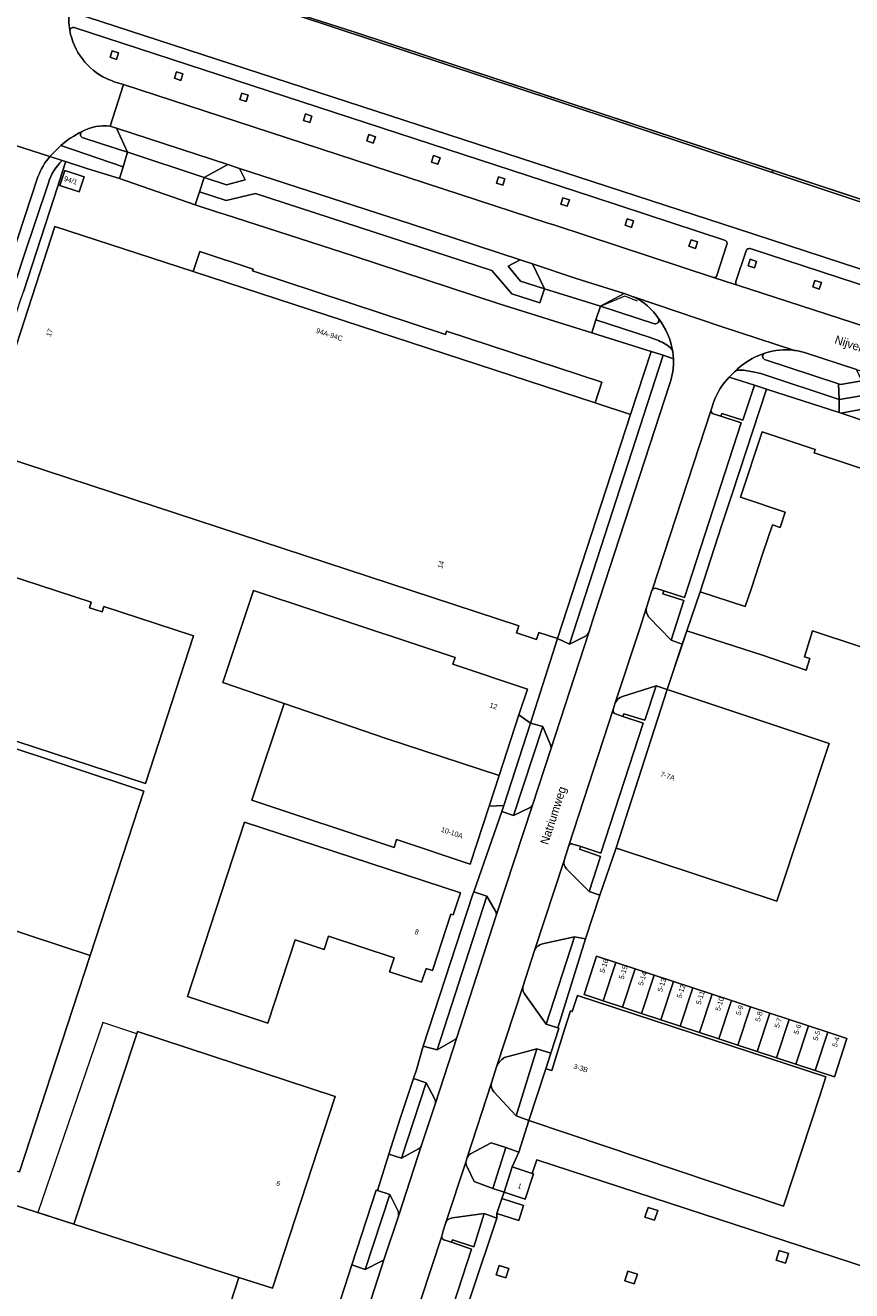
# Model space of a CAD drawing. Header units: metres. Extents: x 151448 to 154749, y 463108 to 465296.
# Tile 335 of 449: x 153334 to 153456, y 464247 to 464434. Entities that reach past the tile are written whole.
import ezdxf
from ezdxf.enums import TextEntityAlignment as Align

# ---------------------------------------------------------------- set-up
doc = ezdxf.new("R2010")
doc.units = ezdxf.units.M
for name, color, linetype, lineweight in [('B-PV-GK-BESCHOEIING-G', 253, 'Continuous', 9), ('B-PV-GK-KADEMUUR-GV', 253, 'Continuous', 9), ('B-PV-GR-GROENVOORZIENING-GV', 253, 'Continuous', 9), ('B-PV-GR-HAAG-GV', 253, 'Continuous', 9), ('B-PV-IE-TERREINAFSCHEIDING_KUNSTMATIG_HEKWERK-G', 253, 'Continuous', 9), ('B-PV-OG-BEBOUWING-GV', 1, 'Continuous', 9), ('B-PV-OG-BEBOUWING-T18', 2, 'Continuous', 9), ('B-PV-OG-BEBOUWING_LAGE TRAFO-GV', 1, 'Continuous', 9), ('B-PV-OG-TERREIN_BEGROEID-GV', 253, 'Continuous', 9), ('B-PV-OG-TERREIN_ERF-GV', 253, 'Continuous', 9), ('B-PV-OG-TOPOGRAFIE-T18', 2, 'Continuous', 9), ('B-PV-OG-WATER_SLOOT-GV', 253, 'Continuous', 9), ('B-PV-VH-GESLOTENVERHARDING_ASFALT-GV', 253, 'Continuous', 9), ('B-PV-VH-OPENVERHARDING_BETONSTRAATSTEEN-GV', 253, 'Continuous', 9), ('B-PV-VH-OPENVERHARDING_STRAATBAKSTEEN-GV', 253, 'Continuous', 9), ('B-PV-VH-OPENVERHARDING_TEGEL-GV', 253, 'Continuous', 9)]:
    doc.layers.add(name, color=color, linetype=linetype, lineweight=lineweight)
doc.styles.add('Drong', font='txt', dxfattribs={"height": 1.8})

msp = doc.modelspace()

# ---------------------------------------------------------------- linework, layer by layer
at = {"layer": 'B-PV-GK-BESCHOEIING-G', "flags": 128}
msp.add_lwpolyline([(153362.188, 464500), (153353.142, 464464.266), (153347.98, 464444.28), (153360.915, 464440.185), (153382.264, 464433.292), (153507.249, 464391.999)], dxfattribs=at)
at = {"layer": 'B-PV-GK-KADEMUUR-GV', "flags": 128}
for points in [[(153360.267, 464493.382), (153347.801, 464444.131), (153373.968, 464435.703), (153412.271, 464423.083), (153444.311, 464412.425), (153444.357, 464412.565), (153444.42, 464412.757), (153382.264, 464433.292), (153360.915, 464440.185), (153347.98, 464444.28), (153353.142, 464464.266), (153360.498, 464493.323)], [(153508.545, 464391.59), (153507.249, 464391.999), (153444.42, 464412.757), (153444.357, 464412.565), (153444.311, 464412.425), (153506.66, 464391.685), (153508.559, 464391.022), (153508.868, 464391.501)]]:
    msp.add_lwpolyline(points, close=True, dxfattribs=at)
at = {"layer": 'B-PV-GR-GROENVOORZIENING-GV', "flags": 128}
for points in [[(153347.355, 464430.16), (153346.404, 464430.47), (153346.094, 464429.519), (153347.045, 464429.209)], [(153356.909, 464427.046), (153355.959, 464427.356), (153355.649, 464426.405), (153356.6, 464426.095)], [(153366.586, 464423.893), (153365.636, 464424.202), (153365.326, 464423.252), (153366.277, 464422.942)], [(153375.098, 464421.119), (153374.788, 464420.168), (153375.739, 464419.858), (153376.048, 464420.809)], [(153385.449, 464417.746), (153384.498, 464418.055), (153384.189, 464417.105), (153385.139, 464416.795)], [(153394.726, 464413.671), (153395.036, 464414.621), (153394.086, 464414.931), (153393.776, 464413.98)], [(153403.717, 464411.793), (153403.407, 464410.842), (153404.358, 464410.532), (153404.667, 464411.483)], [(153413.916, 464407.417), (153414.226, 464408.368), (153413.275, 464408.678), (153412.965, 464407.727)], [(153422.48, 464404.609), (153423.43, 464404.296), (153423.74, 464405.247), (153422.79, 464405.56)], [(153432.912, 464401.177), (153433.222, 464402.128), (153432.272, 464402.44), (153431.962, 464401.489)], [(153441.039, 464399.558), (153440.729, 464398.607), (153441.679, 464398.296), (153441.989, 464399.246)], [(153450.642, 464396.412), (153450.333, 464395.461), (153451.283, 464395.15), (153451.593, 464396.101)]]:
    msp.add_lwpolyline(points, close=True, dxfattribs=at)
msp.add_lwpolyline([(153336.95, 464410.922), (153333.266, 464399.858), (153327.301, 464381.723), (153324.282, 464372.544), (153324.577, 464372.002), (153325.673, 464371.626), (153332.885, 464393.637), (153333.276, 464394.737), (153337.821, 464408.712), (153339.477, 464413.946), (153339.511, 464414.055), (153339.015, 464414.214)], dxfattribs=at)
at = {"layer": 'B-PV-GR-GROENVOORZIENING-GV'}
msp.add_lwpolyline([(153339.015, 464414.214, 0.1248739), (153336.95, 464410.922)], format="xyb", dxfattribs=at)
at = {"layer": 'B-PV-GR-HAAG-GV', "flags": 128}
for points in [[(153336.95, 464410.922), (153333.266, 464399.858), (153327.301, 464381.723), (153324.282, 464372.544), (153324.577, 464372.002), (153325.673, 464371.626), (153332.885, 464393.637), (153333.276, 464394.737), (153337.821, 464408.712), (153339.477, 464413.946), (153339.511, 464414.055)], [(153339.511, 464414.055), (153339.015, 464414.214)]]:
    msp.add_lwpolyline(points, dxfattribs=at)
at = {"layer": 'B-PV-GR-HAAG-GV'}
msp.add_lwpolyline([(153339.015, 464414.214, 0.1248739), (153336.95, 464410.922)], format="xyb", dxfattribs=at)
at = {"layer": 'B-PV-IE-TERREINAFSCHEIDING_KUNSTMATIG_HEKWERK-G', "flags": 128}
for points in [[(153424.323, 464393.343), (153422.458, 464394.071), (153419.134, 464392.698)], [(153431.635, 464344.474), (153428.716, 464335.747)], [(153350.059, 464284.692), (153345.051, 464286.378), (153335.367, 464258.167)], [(153392.546, 464282.865), (153391.558, 464279.338)], [(153408.724, 464263.985), (153409.376, 464266.025), (153500.235, 464236.322), (153496.059, 464223.356)], [(153340.732, 464256.44), (153335.367, 464258.167)]]:
    msp.add_lwpolyline(points, dxfattribs=at)
at = {"layer": 'B-PV-OG-BEBOUWING-GV', "flags": 128}
for points in [[(153342.234, 464411.795), (153339.389, 464412.727), (153338.665, 464410.517), (153341.51, 464409.585)], [(153418.048, 464378.27), (153358.441, 464397.728), (153337.925, 464404.425), (153327.119, 464371.301), (153406.729, 464345.193), (153406.386, 464344.148), (153409.341, 464343.179), (153409.684, 464344.224), (153412.468, 464343.311), (153423.306, 464376.554)], [(153344.917, 464347.267), (153343.037, 464347.879), (153343.312, 464348.721), (153325.571, 464354.497), (153320.711, 464339.567), (153319.372, 464335.455), (153319.614, 464335.377), (153318.668, 464332.471), (153351.372, 464321.825), (153358.494, 464343.704), (153345.169, 464348.042)], [(153371.907, 464333.673), (153387.072, 464328.487), (153403.805, 464322.998), (153406.747, 464331.982), (153408.006, 464335.829), (153396.949, 464339.494), (153397.284, 464340.5), (153376.485, 464347.425), (153367.369, 464350.452), (153362.815, 464336.782)], [(153421.167, 464312.255), (153421.363, 464312.19), (153445.001, 464304.357), (153452.761, 464327.771), (153428.716, 464335.747)], [(153403.805, 464322.998), (153387.072, 464328.487), (153371.907, 464333.673), (153367.141, 464319.359), (153388.213, 464312.343), (153388.598, 464313.499), (153399.506, 464309.867), (153402.322, 464318.468)], [(153325.232, 464302.188), (153343.151, 464296.31), (153351.104, 464320.674), (153317.843, 464331.721), (153317.611, 464331.024), (153317.509, 464331.058), (153315.604, 464325.382), (153316.634, 464325.037), (153316.675, 464325.161), (153317.606, 464324.848), (153315.274, 464317.899), (153318.792, 464316.695), (153317.599, 464313.1), (153325.676, 464310.469), (153324.437, 464306.689), (153326.448, 464306.015)], [(153378.489, 464299.172), (153388.234, 464295.976), (153387.554, 464293.903), (153392.295, 464292.348), (153392.959, 464294.372), (153393.911, 464294.06), (153396.661, 464302.445), (153396.992, 464302.337), (153398.062, 464305.601), (153366.054, 464316.098), (153357.562, 464290.201), (153369.504, 464286.285), (153373.545, 464298.605), (153377.841, 464297.196)], [(153312.718, 464297.272), (153311.858, 464294.613), (153311.344, 464294.778), (153310.052, 464290.782), (153310.547, 464290.623), (153310.184, 464289.5), (153310.738, 464288.418), (153311.861, 464288.057), (153311.695, 464287.543), (153315.693, 464286.256), (153315.862, 464286.779), (153319.584, 464285.581), (153314.565, 464270.063), (153332.68, 464264.232), (153340.536, 464288.3), (153343.151, 464296.31), (153325.232, 464302.188), (153326.448, 464306.015), (153324.437, 464306.689), (153319.006, 464308.339), (153316.71, 464301.501), (153315.784, 464301.812), (153315.411, 464300.657), (153313.508, 464299.713)], [(153419.227, 464289.592), (153421.101, 464295.285), (153418.243, 464296.226), (153416.422, 464290.515)], [(153421.101, 464295.285), (153419.227, 464289.592), (153422.084, 464288.651), (153423.958, 464294.345)], [(153426.816, 464293.404), (153423.958, 464294.345), (153422.084, 464288.651), (153424.942, 464287.711)], [(153429.674, 464292.464), (153426.816, 464293.404), (153424.942, 464287.711), (153427.8, 464286.77)], [(153432.531, 464291.523), (153429.674, 464292.464), (153427.8, 464286.77), (153430.657, 464285.83)], [(153433.515, 464284.889), (153435.389, 464290.583), (153432.531, 464291.523), (153430.657, 464285.83)], [(153415.414, 464290.377), (153414.611, 464287.997), (153414.373, 464288.086), (153413.469, 464285.2), (153411.605, 464279.249), (153410.713, 464279.487), (153408.213, 464271.81), (153414.088, 464269.835), (153446.002, 464259.105), (153451.371, 464275.517), (153452.28, 464278.297)], [(153438.247, 464289.642), (153435.389, 464290.583), (153433.515, 464284.889), (153436.373, 464283.949)], [(153441.104, 464288.702), (153438.247, 464289.642), (153436.373, 464283.949), (153439.23, 464283.008)], [(153439.23, 464283.008), (153442.088, 464282.067), (153443.962, 464287.761), (153441.104, 464288.702)], [(153442.088, 464282.067), (153444.946, 464281.127), (153446.82, 464286.82), (153443.962, 464287.761)], [(153444.946, 464281.127), (153447.803, 464280.186), (153449.677, 464285.88), (153446.82, 464286.82)], [(153452.535, 464284.939), (153449.677, 464285.88), (153447.803, 464280.186), (153450.661, 464279.246)], [(153340.732, 464256.44), (153360.249, 464250.151), (153365.204, 464248.556), (153370.183, 464246.954), (153379.472, 464275.388), (153350.174, 464285.045), (153350.058, 464284.692)], [(153450.661, 464279.246), (153453.568, 464278.289), (153455.389, 464284), (153452.535, 464284.939)], [(153365.204, 464248.556), (153360.249, 464250.151), (153340.732, 464256.44), (153292.929, 464271.826), (153292.747, 464271.885), (153288.282, 464258.216), (153288.412, 464258.174), (153298.829, 464254.822), (153331.689, 464244.246), (153329.283, 464236.879), (153360.624, 464226.793), (153362.691, 464226.128), (153362.676, 464226.081), (153372.633, 464222.919), (153375.786, 464232.545), (153361.478, 464237.149)], [(153404.526, 464261.203), (153407.669, 464260.181), (153408.888, 464263.931), (153408.724, 464263.985), (153405.745, 464264.953)]]:
    msp.add_lwpolyline(points, close=True, dxfattribs=at)
msp.add_lwpolyline([(153479.142, 464361.41), (153450.528, 464370.857), (153450.696, 464371.365), (153442.793, 464373.974), (153439.587, 464364.264), (153446.213, 464362.076), (153445.463, 464359.803), (153444.325, 464360.179), (153442.936, 464355.972), (153441.227, 464350.797), (153440.318, 464348.043), (153433.619, 464350.255), (153431.635, 464344.474), (153442.87, 464340.826), (153449.344, 464338.599), (153449.89, 464340.333), (153449.087, 464340.577), (153450.294, 464344.453), (153471.647, 464337.403)], dxfattribs=at)
at = {"layer": 'B-PV-OG-BEBOUWING_LAGE TRAFO-GV', "flags": 128}
msp.add_lwpolyline([(153403.48, 464258.056), (153406.721, 464257.024), (153407.426, 464259.236), (153404.184, 464260.268)], close=True, dxfattribs=at)
at = {"layer": 'B-PV-OG-TERREIN_BEGROEID-GV'}
for points in [[(153340.761, 464433.913, 0.4665198), (153340.135, 464433.493)], [(153340.135, 464433.493, 0.24378), (153345.576, 464426.369)], [(153345.576, 464426.369, 0.0314527), (153346.725, 464425.903)], [(153341.947, 464418.526, 0.6326485), (153342.112, 464417.554)], [(153346.103, 464419.307, 0.1566263), (153341.947, 464418.526)], [(153437.589, 464401.754, 0.4357592), (153437.248, 464402.381)], [(153441.05, 464401.143, 0.3915447), (153440.452, 464400.827)], [(153435.6, 464396.859, 0.4041724), (153436.094, 464397.177)], [(153438.932, 464396.256, 0.0975878), (153438.9, 464396.07)], [(153438.9, 464396.07, 0.1158624), (153438.949, 464395.888)], [(153423.643, 464393.996, 0.0267683), (153423.192, 464394.176)], [(153438.949, 464395.888, 0.1195652), (153439.133, 464395.704)], [(153427.432, 464390.777, 0.1522489), (153423.716, 464393.971)], [(153426.864, 464390.011, 0.6552025), (153427.432, 464390.777)], [(153429.121, 464381.131, 0.0935603), (153429.656, 464384.797)], [(153443.187, 464385.642, 0.6659409), (153443.177, 464384.714)], [(153447.63, 464386.048, 0.1139026), (153443.187, 464385.642)], [(153449.265, 464385.682, 0.0392341), (153447.74, 464386.032)], [(153437.933, 464382.083, 0.1116965), (153435.669, 464378.471)], [(153435.239, 464377.242, 0.3825193), (153435.543, 464376.645)], [(153427.137, 464350.76, 0.4191195), (153426.49, 464350.477)], [(153425.67, 464347.912, 0.2350633), (153426.011, 464346.503)], [(153416.633, 464343.67, 0.1813478), (153417.104, 464344.225)], [(153422.122, 464334.731, 0.2119715), (153421.016, 464333.771)], [(153420.715, 464332.787, 0.4050552), (153421.064, 464332.127)], [(153411.467, 464326.91, 0.176454), (153411.387, 464327.658)], [(153408.33, 464318.207, 0.1719978), (153408.741, 464318.61)], [(153414.758, 464312.84, 0.4290148), (153414.147, 464312.596)], [(153413.429, 464310.41, 0.2692423), (153413.797, 464309.177)], [(153403.376, 464302.261, 0.1677168), (153403.28, 464302.881)], [(153410.23, 464298.022, 0.2606304), (153409.069, 464297.054)], [(153407.311, 464291.654, 0.1842426), (153407.693, 464290.428)], [(153397.167, 464283.81, 0.1647405), (153397.519, 464284.15)], [(153404.621, 464281.2, 0.1407578), (153403.449, 464279.921)], [(153402.67, 464277.443, 0.2697631), (153403.017, 464276.097)], [(153394.35, 464274.403, 0.1662488), (153394.279, 464275.022)], [(153391.862, 464267.608, 0.1700856), (153392.307, 464268.168)], [(153399.56, 464266.889, 0.1605443), (153399.074, 464266.341)], [(153398.894, 464265.797, 0.2023706), (153399.054, 464264.986)], [(153388.861, 464257.65, 0.1559713), (153388.82, 464258.4)], [(153396.892, 464257.417, 0.2906055), (153395.858, 464256.571)], [(153395.281, 464254.675, 0.3516774), (153395.621, 464254.151)], [(153386.369, 464250.95, 0.1914301), (153386.772, 464251.341)]]:
    msp.add_lwpolyline(points, format="xyb", dxfattribs=at)
at = {"layer": 'B-PV-OG-TERREIN_BEGROEID-GV', "flags": 128}
for points in [[(153437.248, 464402.381), (153417.692, 464408.81), (153417.679, 464408.825), (153340.761, 464433.913)], [(153346.725, 464425.903), (153348.087, 464425.459), (153372.156, 464417.616), (153410.896, 464404.957), (153412.072, 464404.614), (153435.6, 464396.859)], [(153348.697, 464415.462), (153347.043, 464419), (153346.103, 464419.307)], [(153342.112, 464417.554), (153344.687, 464416.713), (153348.697, 464415.462)], [(153436.094, 464397.177), (153437.589, 464401.754)], [(153440.452, 464400.827), (153438.932, 464396.256)], [(153439.133, 464395.704), (153478.901, 464382.806), (153487.863, 464379.862), (153492.37, 464379.535), (153493.799, 464383.906), (153441.059, 464401.147), (153441.05, 464401.143)], [(153423.192, 464394.176), (153422.335, 464394.477), (153418.84, 464392.611)], [(153418.84, 464392.611), (153426.864, 464390.011)], [(153423.716, 464393.971), (153423.643, 464393.996)], [(153429.656, 464384.797), (153428.155, 464385.331), (153414.244, 464342.475), (153416.633, 464343.67)], [(153443.177, 464384.714), (153454.123, 464381.067)], [(153447.74, 464386.032), (153447.63, 464386.048)], [(153454.123, 464381.067), (153454.458, 464380.968), (153457.61, 464381.535), (153456.798, 464383.211), (153449.265, 464385.682)], [(153417.968, 464346.877), (153429.121, 464381.131)], [(153435.543, 464376.645), (153436.681, 464376.272), (153436.835, 464376.707), (153439.97, 464375.685), (153441.681, 464380.898), (153437.933, 464382.083)], [(153435.669, 464378.471), (153435.239, 464377.242)], [(153426.49, 464350.477), (153426.474, 464350.429), (153425.67, 464347.912)], [(153426.011, 464346.503), (153429.326, 464343.061), (153431.213, 464348.944), (153428.073, 464349.963), (153428.226, 464350.394), (153427.137, 464350.76)], [(153417.104, 464344.225), (153417.968, 464346.877)], [(153421.064, 464332.127), (153422.167, 464331.757), (153422.285, 464332.165), (153425.404, 464331.225), (153427.095, 464336.317), (153422.122, 464334.731)], [(153421.016, 464333.771), (153420.715, 464332.787)], [(153411.387, 464327.658), (153410.261, 464330.256), (153405.954, 464317.093), (153408.33, 464318.207)], [(153408.741, 464318.61), (153411.467, 464326.91)], [(153414.147, 464312.596), (153413.429, 464310.41)], [(153417.174, 464305.773), (153418.854, 464310.999), (153415.742, 464312.06), (153415.904, 464312.454), (153414.758, 464312.84)], [(153413.797, 464309.177), (153417.174, 464305.773)], [(153403.28, 464302.881), (153401.977, 464305.101), (153394.609, 464282.323), (153397.167, 464283.81)], [(153397.519, 464284.15), (153403.376, 464302.261)], [(153410.773, 464286.117), (153415.006, 464299.075), (153410.23, 464298.022)], [(153409.069, 464297.054), (153407.311, 464291.654)], [(153407.693, 464290.428), (153410.773, 464286.117)], [(153406.347, 464272.523), (153409.391, 464282.45), (153404.621, 464281.2)], [(153403.449, 464279.921), (153402.67, 464277.443)], [(153394.279, 464275.022), (153392.994, 464277.434), (153389.34, 464266.237), (153391.862, 464267.608)], [(153403.017, 464276.097), (153406.347, 464272.523)], [(153392.307, 464268.168), (153394.35, 464274.403)], [(153399.054, 464264.986), (153400.106, 464262.797), (153402.847, 464261.767), (153404.781, 464267.846), (153402.598, 464268.537), (153399.56, 464266.889)], [(153399.074, 464266.341), (153398.894, 464265.797)], [(153388.82, 464258.4), (153387.572, 464260.854), (153383.959, 464249.731), (153386.369, 464250.95)], [(153386.772, 464251.341), (153388.861, 464257.65)], [(153395.621, 464254.151), (153396.732, 464253.772), (153396.869, 464254.158), (153400.036, 464253.107), (153401.582, 464258.041), (153396.892, 464257.417)], [(153395.858, 464256.571), (153395.516, 464255.447), (153395.281, 464254.675)]]:
    msp.add_lwpolyline(points, dxfattribs=at)
for points in [[(153346.404, 464430.47), (153347.355, 464430.16), (153347.045, 464429.209), (153346.094, 464429.519)], [(153355.959, 464427.356), (153356.909, 464427.046), (153356.6, 464426.095), (153355.649, 464426.405)], [(153365.636, 464424.202), (153366.586, 464423.893), (153366.277, 464422.942), (153365.326, 464423.252)], [(153374.788, 464420.168), (153375.098, 464421.119), (153376.048, 464420.809), (153375.739, 464419.858)], [(153384.498, 464418.055), (153385.449, 464417.746), (153385.139, 464416.795), (153384.189, 464417.105)], [(153395.036, 464414.621), (153394.726, 464413.671), (153393.776, 464413.98), (153394.086, 464414.931)], [(153363.552, 464413.612), (153360.076, 464411.671), (153363.352, 464410.593), (153366.112, 464411.341), (153365.301, 464413.05), (153363.56, 464413.616)], [(153403.407, 464410.842), (153403.717, 464411.793), (153404.667, 464411.483), (153404.358, 464410.532)], [(153414.226, 464408.368), (153413.916, 464407.417), (153412.965, 464407.727), (153413.275, 464408.678)], [(153423.43, 464404.296), (153422.48, 464404.609), (153422.79, 464405.56), (153423.74, 464405.247)], [(153433.222, 464402.128), (153432.912, 464401.177), (153431.962, 464401.489), (153432.272, 464402.44)], [(153410.543, 464395.19), (153408.752, 464398.863), (153406.9, 464399.471), (153405.143, 464398.532), (153406.974, 464396.337)], [(153440.729, 464398.607), (153441.039, 464399.558), (153441.989, 464399.246), (153441.679, 464398.296)], [(153450.333, 464395.461), (153450.642, 464396.412), (153451.593, 464396.101), (153451.283, 464395.15)]]:
    msp.add_lwpolyline(points, close=True, dxfattribs=at)
at = {"layer": 'B-PV-OG-TERREIN_ERF-GV', "flags": 128}
for points in [[(153379.788, 464243.728), (153381.934, 464250.423), (153385.585, 464261.483), (153385.752, 464261.45), (153387.428, 464266.854), (153389.103, 464272.148), (153391.126, 464278.074), (153391.558, 464279.338), (153392.546, 464282.865), (153399.872, 464305.26), (153400.043, 464305.769), (153404.194, 464317.644), (153404.492, 464318.561), (153402.322, 464318.468), (153399.506, 464309.867), (153388.598, 464313.499), (153388.213, 464312.343), (153367.141, 464319.359), (153371.907, 464333.673), (153362.815, 464336.782), (153367.369, 464350.452), (153376.485, 464347.425), (153397.284, 464340.5), (153396.949, 464339.494), (153408.006, 464335.829), (153406.747, 464331.982), (153408.461, 464330.763), (153412.468, 464343.311), (153409.684, 464344.224), (153409.341, 464343.179), (153406.386, 464344.148), (153406.729, 464345.193), (153327.119, 464371.301), (153337.925, 464404.425), (153358.441, 464397.728), (153359.416, 464400.716), (153367.303, 464398.087), (153367.221, 464397.837), (153395.825, 464388.404), (153395.979, 464388.876), (153419.052, 464381.345), (153418.048, 464378.27), (153423.306, 464376.554), (153426.341, 464385.863), (153417.56, 464388.678), (153403.935, 464392.929), (153382.148, 464400.067), (153363.046, 464406.236), (153362.339, 464406.436), (153358.735, 464407.64), (153347.478, 464411.545), (153342.666, 464413.041), (153339.511, 464414.055), (153339.477, 464413.946), (153337.821, 464408.712), (153333.276, 464394.737)], [(153479.621, 464368.271), (153454.534, 464376.733), (153454.237, 464376.833), (153443.475, 464380.317), (153438.378, 464364.771), (153437.198, 464361.225), (153436.808, 464360.031), (153433.619, 464350.255), (153440.318, 464348.043), (153441.227, 464350.797), (153442.936, 464355.972), (153444.325, 464360.179), (153445.463, 464359.803), (153446.213, 464362.076), (153439.587, 464364.264), (153442.793, 464373.974), (153450.696, 464371.365), (153450.528, 464370.857), (153479.142, 464361.41)], [(153471.647, 464337.403), (153450.294, 464344.453), (153449.087, 464340.577), (153449.89, 464340.333), (153449.344, 464338.599), (153442.87, 464340.826), (153431.635, 464344.474), (153430.966, 464342.473), (153428.716, 464335.747), (153452.761, 464327.771), (153445.001, 464304.357), (153421.363, 464312.19), (153421.167, 464312.255), (153418.75, 464305.25), (153416.604, 464298.776), (153412.514, 464285.559), (153412.671, 464285.5), (153411.474, 464281.825), (153410.713, 464279.487), (153411.605, 464279.249), (153413.469, 464285.2), (153414.373, 464288.086), (153414.611, 464287.997), (153415.414, 464290.377), (153452.28, 464278.297), (153451.371, 464275.517), (153446.002, 464259.105), (153414.088, 464269.835), (153408.213, 464271.81), (153406.705, 464267.155), (153405.745, 464264.953), (153408.724, 464263.985), (153409.376, 464266.025), (153500.235, 464236.322)], [(153317.843, 464331.721), (153351.104, 464320.674), (153343.151, 464296.31), (153340.536, 464288.3), (153332.68, 464264.232)], [(153292.929, 464271.826), (153340.732, 464256.44), (153350.058, 464284.692), (153350.174, 464285.045), (153379.472, 464275.388), (153370.183, 464246.954), (153365.204, 464248.556), (153361.478, 464237.149)]]:
    msp.add_lwpolyline(points, dxfattribs=at)
for points in [[(153342.234, 464411.795), (153341.51, 464409.585), (153338.665, 464410.517), (153339.389, 464412.727)], [(153358.441, 464397.728), (153418.048, 464378.27), (153419.052, 464381.345), (153395.979, 464388.876), (153395.825, 464388.404), (153367.221, 464397.837), (153367.303, 464398.087), (153359.416, 464400.716)], [(153344.917, 464347.267), (153345.169, 464348.042), (153358.494, 464343.704), (153351.372, 464321.825), (153318.668, 464332.471), (153319.614, 464335.377), (153319.372, 464335.455), (153320.711, 464339.567), (153325.571, 464354.497), (153343.312, 464348.721), (153343.037, 464347.879)], [(153406.747, 464331.982), (153403.805, 464322.998), (153402.322, 464318.468), (153404.492, 464318.561), (153408.461, 464330.763)], [(153378.489, 464299.172), (153377.841, 464297.196), (153373.545, 464298.605), (153369.504, 464286.285), (153357.562, 464290.201), (153366.054, 464316.098), (153398.062, 464305.601), (153396.992, 464302.337), (153396.661, 464302.445), (153393.911, 464294.06), (153392.959, 464294.372), (153392.295, 464292.348), (153387.554, 464293.903), (153388.234, 464295.976)], [(153449.677, 464285.88), (153452.535, 464284.939), (153455.389, 464284), (153453.568, 464278.289), (153450.661, 464279.246), (153447.803, 464280.186), (153444.946, 464281.127), (153442.088, 464282.067), (153439.23, 464283.008), (153436.373, 464283.949), (153433.515, 464284.889), (153430.657, 464285.83), (153427.8, 464286.77), (153424.942, 464287.711), (153422.084, 464288.651), (153419.227, 464289.592), (153416.422, 464290.515), (153418.243, 464296.226), (153421.101, 464295.285), (153423.958, 464294.345), (153426.816, 464293.404), (153429.674, 464292.464), (153432.531, 464291.523), (153435.389, 464290.583), (153438.247, 464289.642), (153441.104, 464288.702), (153443.962, 464287.761), (153446.82, 464286.82)], [(153474.858, 464195.616), (153486.283, 464191.819), (153496.541, 464223.202), (153496.059, 464223.356), (153500.235, 464236.322), (153409.376, 464266.025), (153408.724, 464263.985), (153408.888, 464263.931), (153407.669, 464260.181), (153404.526, 464261.203), (153404.184, 464260.268), (153407.426, 464259.236), (153406.721, 464257.024), (153403.48, 464258.056), (153403.465, 464257.368), (153402.599, 464254.808), (153396.175, 464235.672), (153415.386, 464229.364), (153420.507, 464245.258), (153424.476, 464243.959), (153444.499, 464237.408), (153450.525, 464235.43), (153484.272, 464224.388)], [(153425.901, 464258.935), (153427.33, 464258.471), (153426.864, 464257.032), (153425.435, 464257.495)], [(153425.901, 464258.935), (153425.435, 464257.495), (153426.864, 464257.032), (153427.33, 464258.471)], [(153445.319, 464252.571), (153444.874, 464251.137), (153446.292, 464250.699), (153446.736, 464252.133)], [(153445.319, 464252.571), (153446.736, 464252.133), (153446.292, 464250.699), (153444.874, 464251.137)], [(153403.343, 464248.934), (153403.792, 464250.352), (153405.226, 464249.899), (153404.778, 464248.479)], [(153403.343, 464248.934), (153404.778, 464248.479), (153405.226, 464249.899), (153403.792, 464250.352)], [(153422.914, 464249.501), (153422.447, 464248.058), (153423.846, 464247.605), (153424.314, 464249.047)], [(153422.914, 464249.501), (153424.314, 464249.047), (153423.846, 464247.605), (153422.447, 464248.058)]]:
    msp.add_lwpolyline(points, close=True, dxfattribs=at)
at = {"layer": 'B-PV-OG-WATER_SLOOT-GV', "flags": 128}
msp.add_lwpolyline([(153402.915, 464655.53), (153397.474, 464634.266), (153391.721, 464611.776), (153386.077, 464589.527), (153385.427, 464589.777), (153385.109, 464589.899), (153384.357, 464586.986), (153377.719, 464560.599), (153362.188, 464500), (153360.498, 464493.323), (153353.142, 464464.266), (153347.98, 464444.28), (153360.915, 464440.185), (153382.264, 464433.292), (153444.42, 464412.757), (153507.249, 464391.999), (153508.545, 464391.59), (153526.67, 464420.338), (153406.698, 464496.861), (153430.979, 464593.073), (153444.779, 464647.753)], dxfattribs=at)
at = {"layer": 'B-PV-VH-GESLOTENVERHARDING_ASFALT-GV'}
for points in [[(153340.135, 464433.493, -0.0806478), (153340.093, 464436.593)], [(153345.576, 464426.369, -0.24378), (153340.135, 464433.493)], [(153346.725, 464425.903, -0.0314527), (153345.576, 464426.369)], [(153338.78, 464416.439, -0.0590131), (153341.947, 464418.526)], [(153341.947, 464418.526, -0.1566263), (153346.103, 464419.307)], [(153335.401, 464411.777, -0.0806175), (153337.179, 464414.826)], [(153423.192, 464394.176, -0.0267683), (153423.643, 464393.996)], [(153423.716, 464393.971, -0.1522489), (153427.432, 464390.777)], [(153427.432, 464390.777, -0.1243591), (153429.565, 464385.813)], [(153429.656, 464384.797, -0.0935603), (153429.121, 464381.131)], [(153438.691, 464382.846, -0.1151999), (153443.187, 464385.642)], [(153443.187, 464385.642, -0.1139026), (153447.63, 464386.048)], [(153447.74, 464386.032, -0.0392341), (153449.265, 464385.682)], [(153435.669, 464378.471, -0.1116965), (153437.933, 464382.083)]]:
    msp.add_lwpolyline(points, format="xyb", dxfattribs=at)
at = {"layer": 'B-PV-VH-GESLOTENVERHARDING_ASFALT-GV', "flags": 128}
for points in [[(153346.103, 464419.307), (153348.087, 464425.459), (153346.725, 464425.903)], [(153531.219, 464368.19), (153523.143, 464370.869), (153522.321, 464368.442), (153487.816, 464379.719), (153487.863, 464379.862), (153478.901, 464382.806), (153439.133, 464395.704), (153438.788, 464395.817), (153435.6, 464396.859), (153412.072, 464404.614), (153410.896, 464404.957), (153372.156, 464417.616), (153348.087, 464425.459), (153346.103, 464419.307), (153347.043, 464419), (153363.552, 464413.612), (153363.56, 464413.616), (153365.301, 464413.05), (153390.785, 464404.76), (153406.9, 464399.471), (153408.752, 464398.863), (153415.245, 464396.732), (153422.335, 464394.477), (153423.192, 464394.176)], [(153337.179, 464414.826), (153328.659, 464417.512)], [(153328.659, 464417.512), (153337.179, 464414.826), (153338.78, 464416.439)], [(153325.646, 464382.268), (153330.467, 464396.867), (153335.401, 464411.777)], [(153423.643, 464393.996), (153423.716, 464393.971), (153436.753, 464389.605), (153447.63, 464386.048), (153447.74, 464386.032)], [(153447.63, 464386.048), (153436.753, 464389.605), (153423.716, 464393.971)], [(153429.565, 464385.813), (153429.628, 464385.347), (153429.656, 464384.797)], [(153449.265, 464385.682), (153456.798, 464383.211), (153481.05, 464375.08), (153481.096, 464375.065), (153512.228, 464364.878), (153512.925, 464364.651), (153522.159, 464361.65), (153535.17, 464357.488), (153536.926, 464356.734)], [(153437.933, 464382.083), (153438.691, 464382.846)], [(153429.121, 464381.131), (153417.968, 464346.877), (153417.104, 464344.225), (153411.467, 464326.91), (153408.741, 464318.61), (153403.376, 464302.261), (153397.519, 464284.15), (153394.35, 464274.403), (153392.307, 464268.168), (153388.861, 464257.65), (153386.772, 464251.341), (153379.538, 464228.918)], [(153386.023, 464226.526), (153395.281, 464254.675), (153395.516, 464255.447), (153395.858, 464256.571), (153398.894, 464265.797), (153399.074, 464266.341), (153402.67, 464277.443), (153403.449, 464279.921), (153407.311, 464291.654), (153409.069, 464297.054), (153413.429, 464310.41), (153414.147, 464312.596), (153420.715, 464332.787), (153421.016, 464333.771), (153424.606, 464344.679), (153425.67, 464347.912), (153426.474, 464350.429), (153426.49, 464350.477), (153435.239, 464377.242)], [(153435.239, 464377.242), (153435.669, 464378.471)]]:
    msp.add_lwpolyline(points, dxfattribs=at)
at = {"layer": 'B-PV-VH-OPENVERHARDING_BETONSTRAATSTEEN-GV'}
for points in [[(153340.093, 464436.593, 0.0806478), (153340.135, 464433.493)], [(153340.135, 464433.493, -0.4665198), (153340.761, 464433.913)], [(153437.248, 464402.381, -0.4357592), (153437.589, 464401.754)], [(153440.452, 464400.827, -0.3915447), (153441.05, 464401.143)], [(153436.094, 464397.177, -0.4041724), (153435.6, 464396.859)], [(153438.9, 464396.07, -0.0975878), (153438.932, 464396.256)], [(153438.949, 464395.888, -0.1158624), (153438.9, 464396.07)], [(153439.133, 464395.704, -0.1195652), (153438.949, 464395.888)], [(153443.187, 464385.642, 0.1151999), (153438.691, 464382.846)], [(153443.177, 464384.714, -0.6659409), (153443.187, 464385.642)], [(153438.691, 464382.846, -0.2000089), (153439.532, 464383.138)], [(153439.532, 464383.138, -0.0521654), (153441.679, 464382.812)], [(153435.543, 464376.645, -0.3825193), (153435.239, 464377.242)], [(153426.49, 464350.477, -0.4191195), (153427.137, 464350.76)], [(153426.011, 464346.503, -0.2350633), (153425.67, 464347.912)], [(153417.104, 464344.225, -0.1813478), (153416.633, 464343.67)], [(153421.016, 464333.771, -0.2119715), (153422.122, 464334.731)], [(153421.064, 464332.127, -0.4050552), (153420.715, 464332.787)], [(153411.387, 464327.658, -0.176454), (153411.467, 464326.91)], [(153408.741, 464318.61, -0.1719978), (153408.33, 464318.207)], [(153414.147, 464312.596, -0.4290148), (153414.758, 464312.84)], [(153413.797, 464309.177, -0.2692423), (153413.429, 464310.41)], [(153403.28, 464302.881, -0.1677168), (153403.376, 464302.261)], [(153409.069, 464297.054, -0.2606304), (153410.23, 464298.022)], [(153407.693, 464290.428, -0.1842426), (153407.311, 464291.654)], [(153397.519, 464284.15, -0.1647405), (153397.167, 464283.81)], [(153403.449, 464279.921, -0.1407578), (153404.621, 464281.2)], [(153403.017, 464276.097, -0.2697631), (153402.67, 464277.443)], [(153394.279, 464275.022, -0.1662488), (153394.35, 464274.403)], [(153392.307, 464268.168, -0.1700856), (153391.862, 464267.608)], [(153399.074, 464266.341, -0.1605443), (153399.56, 464266.889)], [(153399.054, 464264.986, -0.2023706), (153398.894, 464265.797)], [(153388.82, 464258.4, -0.1559713), (153388.861, 464257.65)], [(153395.858, 464256.571, -0.2906055), (153396.892, 464257.417)], [(153395.621, 464254.151, -0.3516774), (153395.281, 464254.675)], [(153386.772, 464251.341, -0.1914301), (153386.369, 464250.95)]]:
    msp.add_lwpolyline(points, format="xyb", dxfattribs=at)
at = {"layer": 'B-PV-VH-OPENVERHARDING_BETONSTRAATSTEEN-GV', "flags": 128}
for points in [[(153441.05, 464401.143), (153441.059, 464401.147), (153493.799, 464383.906), (153523.645, 464374.149), (153539.265, 464369.078), (153541.086, 464368.485), (153544.227, 464367.463), (153545.864, 464366.965), (153546.513, 464368.958), (153525.55, 464375.852), (153441.711, 464403.239), (153441.3, 464403.373), (153340.458, 464436.207)], [(153340.761, 464433.913), (153417.679, 464408.825), (153417.692, 464408.81), (153437.248, 464402.381)], [(153437.589, 464401.754), (153436.094, 464397.177)], [(153438.932, 464396.256), (153440.452, 464400.827)], [(153435.6, 464396.859), (153438.788, 464395.817), (153439.133, 464395.704)], [(153441.679, 464382.812), (153442.623, 464382.603), (153454.243, 464378.789), (153454.123, 464381.067), (153443.177, 464384.714)], [(153435.239, 464377.242), (153426.49, 464350.477)], [(153427.137, 464350.76), (153428.226, 464350.394), (153431.278, 464349.388), (153439.687, 464375.281), (153436.681, 464376.272), (153435.543, 464376.645)], [(153425.67, 464347.912), (153424.606, 464344.679), (153421.016, 464333.771)], [(153422.122, 464334.731), (153427.095, 464336.317), (153428.716, 464335.747), (153430.966, 464342.473), (153429.326, 464343.061), (153426.011, 464346.503)], [(153416.633, 464343.67), (153414.244, 464342.475), (153412.468, 464343.311), (153408.461, 464330.763), (153410.261, 464330.256), (153411.387, 464327.658)], [(153411.467, 464326.91), (153417.104, 464344.225)], [(153420.715, 464332.787), (153414.147, 464312.596)], [(153415.904, 464312.454), (153418.9, 464311.482), (153425.179, 464330.777), (153422.167, 464331.757), (153421.064, 464332.127)], [(153404.194, 464317.644), (153400.043, 464305.769), (153401.977, 464305.101), (153403.28, 464302.881)], [(153403.376, 464302.261), (153408.741, 464318.61)], [(153408.33, 464318.207), (153405.954, 464317.093), (153404.194, 464317.644)], [(153414.758, 464312.84), (153415.904, 464312.454)], [(153413.429, 464310.41), (153409.069, 464297.054)], [(153418.75, 464305.25), (153417.174, 464305.773), (153413.797, 464309.177)], [(153410.23, 464298.022), (153415.006, 464299.075), (153416.604, 464298.776), (153418.75, 464305.25)], [(153407.311, 464291.654), (153403.449, 464279.921)], [(153412.514, 464285.559), (153410.773, 464286.117), (153407.693, 464290.428)], [(153404.621, 464281.2), (153409.391, 464282.45), (153411.474, 464281.825), (153412.671, 464285.5), (153412.514, 464285.559)], [(153397.167, 464283.81), (153394.609, 464282.323), (153392.546, 464282.865)], [(153394.35, 464274.403), (153397.519, 464284.15)], [(153392.546, 464282.865), (153391.558, 464279.338), (153391.126, 464278.074), (153392.994, 464277.434), (153394.279, 464275.022)], [(153402.67, 464277.443), (153399.074, 464266.341)], [(153406.347, 464272.523), (153403.017, 464276.097)], [(153399.56, 464266.889), (153402.598, 464268.537), (153404.781, 464267.846), (153406.705, 464267.155), (153408.213, 464271.81), (153406.347, 464272.523)], [(153391.862, 464267.608), (153389.34, 464266.237), (153387.428, 464266.854), (153385.752, 464261.45)], [(153388.861, 464257.65), (153392.307, 464268.168)], [(153398.894, 464265.797), (153395.858, 464256.571)], [(153396.892, 464257.417), (153401.582, 464258.041), (153403.465, 464257.368), (153403.48, 464258.056), (153404.184, 464260.268), (153404.526, 464261.203), (153402.847, 464261.767), (153400.106, 464262.797), (153399.054, 464264.986)], [(153385.752, 464261.45), (153387.572, 464260.854), (153388.82, 464258.4)], [(153395.281, 464254.675), (153386.023, 464226.526)], [(153387.785, 464226.453), (153390.82, 464225.435), (153399.729, 464252.747), (153396.732, 464253.772), (153395.621, 464254.151)], [(153386.369, 464250.95), (153383.959, 464249.731), (153381.934, 464250.423), (153379.788, 464243.728), (153380.155, 464243.553), (153376.612, 464232.686), (153378.17, 464232.193), (153378.275, 464232.099), (153379.486, 464229.372)], [(153379.538, 464228.918), (153386.772, 464251.341)]]:
    msp.add_lwpolyline(points, dxfattribs=at)
for points in [[(153360.076, 464411.671), (153348.711, 464415.458), (153348.697, 464415.462), (153348.023, 464413.297), (153347.478, 464411.545), (153358.735, 464407.64), (153359.379, 464409.573)], [(153360.076, 464411.671), (153359.379, 464409.573), (153363.294, 464408.289), (153367.671, 464409.307), (153402.728, 464397.899), (153405.702, 464394.419), (153409.843, 464393.09), (153410.543, 464395.19), (153406.974, 464396.337), (153405.143, 464398.532), (153406.9, 464399.471), (153390.785, 464404.76), (153365.301, 464413.05), (153366.112, 464411.341), (153363.352, 464410.593)], [(153358.735, 464407.64), (153362.339, 464406.436), (153363.046, 464406.236), (153382.148, 464400.067), (153403.935, 464392.929), (153417.56, 464388.678), (153418.131, 464390.568), (153418.84, 464392.611), (153410.543, 464395.19), (153409.843, 464393.09), (153405.702, 464394.419), (153402.728, 464397.899), (153367.671, 464409.307), (153363.294, 464408.289), (153359.379, 464409.573)], [(153454.123, 464381.067), (153454.243, 464378.789), (153459.001, 464379.538), (153477.248, 464373.415), (153480.543, 464370.02), (153481.034, 464369.86), (153481.71, 464372.018), (153479.55, 464374.264), (153478.572, 464375.281), (153459.19, 464381.785), (153457.61, 464381.535), (153454.458, 464380.968)], [(153480.45, 464367.991), (153481.034, 464369.86), (153480.543, 464370.02), (153477.248, 464373.415), (153459.001, 464379.538), (153454.243, 464378.789), (153454.237, 464376.833), (153454.534, 464376.733), (153458.967, 464377.566), (153476.217, 464371.778), (153479.621, 464368.271)], [(153454.534, 464376.733), (153479.621, 464368.271), (153476.217, 464371.778), (153458.967, 464377.566)]]:
    msp.add_lwpolyline(points, close=True, dxfattribs=at)
at = {"layer": 'B-PV-VH-OPENVERHARDING_STRAATBAKSTEEN-GV', "flags": 128}
for points in [[(153347.043, 464419), (153348.697, 464415.462), (153348.711, 464415.458), (153360.076, 464411.671), (153363.552, 464413.612)], [(153410.543, 464395.19), (153418.84, 464392.611), (153422.335, 464394.477), (153415.245, 464396.732), (153408.752, 464398.863)]]:
    msp.add_lwpolyline(points, close=True, dxfattribs=at)
at = {"layer": 'B-PV-VH-OPENVERHARDING_TEGEL-GV', "flags": 128}
for points in [[(153520.221, 464388.391), (153511.535, 464390.771), (153508.868, 464391.501), (153508.559, 464391.022), (153506.66, 464391.685), (153444.311, 464412.425), (153412.271, 464423.083), (153373.968, 464435.703), (153347.801, 464444.131), (153344.463, 464445.17), (153344.876, 464446.443), (153342.703, 464447.141), (153342.367, 464445.795), (153340.403, 464438), (153340.206, 464437.217)], [(153340.458, 464436.207), (153441.3, 464403.373), (153441.711, 464403.239), (153525.55, 464375.852), (153546.513, 464368.958), (153552.524, 464367.027)], [(153338.78, 464416.439), (153348.023, 464413.297), (153348.697, 464415.462), (153344.687, 464416.713), (153342.112, 464417.554)], [(153339.015, 464414.214), (153337.179, 464414.826)], [(153335.401, 464411.777), (153330.467, 464396.867), (153325.646, 464382.268), (153323.107, 464374.577), (153324.282, 464372.544), (153327.301, 464381.723), (153333.266, 464399.858), (153336.95, 464410.922)], [(153418.84, 464392.611), (153418.131, 464390.568), (153426.204, 464387.952), (153427.156, 464387.6)], [(153426.864, 464390.011), (153418.84, 464392.611)], [(153427.156, 464387.6), (153426.204, 464387.952), (153418.131, 464390.568), (153417.56, 464388.678), (153426.341, 464385.863), (153428.155, 464385.331), (153429.656, 464384.797), (153429.628, 464385.347), (153429.565, 464385.813)], [(153438.691, 464382.846), (153437.933, 464382.083), (153441.681, 464380.898), (153443.475, 464380.317)], [(153443.475, 464380.317), (153454.237, 464376.833), (153454.243, 464378.789), (153442.623, 464382.603), (153441.679, 464382.812)], [(153396.175, 464235.672), (153402.599, 464254.808), (153403.465, 464257.368), (153401.582, 464258.041), (153400.036, 464253.107), (153396.869, 464254.158), (153396.732, 464253.772), (153399.729, 464252.747), (153390.82, 464225.435)]]:
    msp.add_lwpolyline(points, dxfattribs=at)
at = {"layer": 'B-PV-VH-OPENVERHARDING_TEGEL-GV'}
for points in [[(153341.947, 464418.526, 0.0590131), (153338.78, 464416.439)], [(153342.112, 464417.554, -0.6326485), (153341.947, 464418.526)], [(153337.179, 464414.826, 0.0806175), (153335.401, 464411.777)], [(153336.95, 464410.922, -0.1248739), (153339.015, 464414.214)], [(153427.432, 464390.777, -0.6552025), (153426.864, 464390.011)], [(153429.565, 464385.813, 0.1243591), (153427.432, 464390.777)], [(153427.156, 464387.6, -0.0836334), (153429.2, 464386.451)], [(153429.2, 464386.451, 0.0836334), (153427.156, 464387.6)], [(153429.2, 464386.451, -0.1803916), (153429.565, 464385.813)], [(153429.565, 464385.813, 0.1803916), (153429.2, 464386.451)], [(153439.532, 464383.138, 0.2000089), (153438.691, 464382.846)], [(153441.679, 464382.812, 0.0521654), (153439.532, 464383.138)]]:
    msp.add_lwpolyline(points, format="xyb", dxfattribs=at)
at = {"layer": 'B-PV-VH-OPENVERHARDING_TEGEL-GV', "flags": 128}
for points in [[(153339.511, 464414.055), (153342.666, 464413.041), (153347.478, 464411.545), (153348.023, 464413.297), (153338.78, 464416.439), (153337.179, 464414.826), (153339.015, 464414.214)], [(153412.468, 464343.311), (153414.244, 464342.475), (153428.155, 464385.331), (153426.341, 464385.863), (153423.306, 464376.554)], [(153443.475, 464380.317), (153441.681, 464380.898), (153439.97, 464375.685), (153436.835, 464376.707), (153436.681, 464376.272), (153439.687, 464375.281), (153431.278, 464349.388), (153428.226, 464350.394), (153428.073, 464349.963), (153431.213, 464348.944), (153429.326, 464343.061), (153430.966, 464342.473), (153431.635, 464344.474), (153433.619, 464350.255), (153436.808, 464360.031), (153437.198, 464361.225), (153438.378, 464364.771)], [(153415.904, 464312.454), (153415.742, 464312.06), (153418.854, 464310.999), (153417.174, 464305.773), (153418.75, 464305.25), (153421.167, 464312.255), (153428.716, 464335.747), (153427.095, 464336.317), (153425.404, 464331.225), (153422.285, 464332.165), (153422.167, 464331.757), (153425.179, 464330.777), (153418.9, 464311.482)], [(153404.194, 464317.644), (153405.954, 464317.093), (153410.261, 464330.256), (153408.461, 464330.763), (153404.492, 464318.561)], [(153392.546, 464282.865), (153394.609, 464282.323), (153401.977, 464305.101), (153400.043, 464305.769), (153399.872, 464305.26)], [(153410.773, 464286.117), (153412.514, 464285.559), (153416.604, 464298.776), (153415.006, 464299.075)], [(153409.391, 464282.45), (153406.347, 464272.523), (153408.213, 464271.81), (153410.713, 464279.487), (153411.474, 464281.825)], [(153387.428, 464266.854), (153389.34, 464266.237), (153392.994, 464277.434), (153391.126, 464278.074), (153389.103, 464272.148)], [(153404.781, 464267.846), (153402.847, 464261.767), (153404.526, 464261.203), (153405.745, 464264.953), (153406.705, 464267.155)], [(153385.752, 464261.45), (153385.585, 464261.483), (153381.934, 464250.423), (153383.959, 464249.731), (153387.572, 464260.854)]]:
    msp.add_lwpolyline(points, close=True, dxfattribs=at)

# ---------------------------------------------------------------- texts
at = {"layer": 'B-PV-OG-BEBOUWING-T18', "style": 'Drong'}
for s, rotation, p in [('94/1', 341.9, (153340.262, 464411.281)), ('17', 71.9, (153337.12, 464388.678)), ('94A-94C', 341.9, (153378.632, 464388.402)), ('14', 71.9, (153395.153, 464354.283)), ('12', 341.9, (153402.974, 464333.313)), ('7-7A', 342.2, (153428.796, 464322.92)), ('10-10A', 341.9, (153396.821, 464314.521)), ('8', 341.8, (153391.584, 464299.801)), ('5-16', 72.3, (153419.36, 464294.753)), ('5-15', 72.3, (153422.217, 464293.813)), ('5-14', 72.3, (153425.075, 464292.872)), ('5-13', 72.3, (153427.933, 464291.932)), ('5-12', 72.3, (153430.79, 464290.991)), ('5-11', 72.3, (153433.648, 464290.051)), ('5-10', 72.3, (153436.506, 464289.11)), ('5-9', 72.3, (153439.47, 464288.19)), ('5-8', 72.3, (153442.328, 464287.249)), ('5-7', 72.3, (153445.186, 464286.308)), ('5-6', 72.3, (153448.043, 464285.368)), ('5-5', 72.3, (153450.901, 464284.427)), ('5-4', 72.3, (153453.755, 464283.488)), ('3-3B', 342.6, (153415.909, 464279.609)), ('6', 341.9, (153371.056, 464262.508)), ('1', 341.8, (153406.854, 464262.115))]:
    msp.add_text(s, height=0.75, rotation=rotation, dxfattribs=at).set_placement(p, align=Align.MIDDLE)
at = {"layer": 'B-PV-OG-TOPOGRAFIE-T18', "style": 'Drong'}
for s, rotation, p in [('Nijverheidsweg-Noord', 341.8, (153461.416, 464385.006)), ('Natriumweg', 72.1, (153411.97, 464317.028))]:
    msp.add_text(s, height=1.25, rotation=rotation, dxfattribs=at).set_placement(p, align=Align.MIDDLE)

doc.saveas('drawing.dxf')
